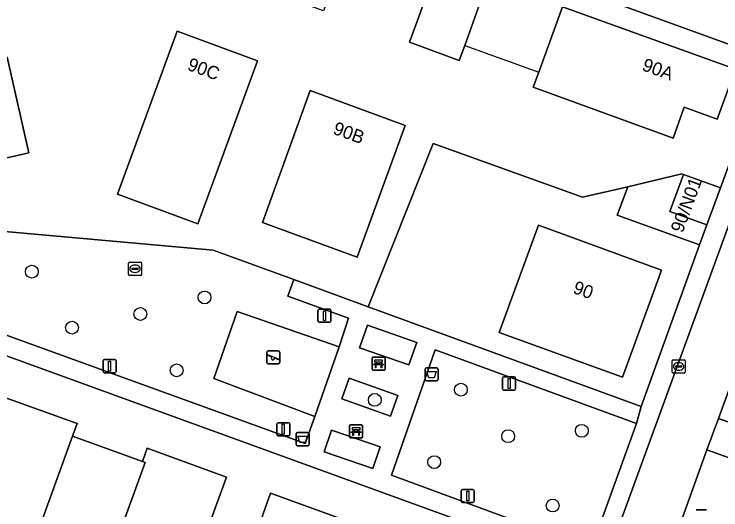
# Model space of a CAD drawing. Extents: x 155275 to 156265, y 382654 to 383635.
# Drawn here: x 155954.8 to 156008.7, y 383113.3 to 383151.1 of the extents above; entities that cross this region are included whole.
import ezdxf

# ---------------------------------------------------------------- set-up
doc = ezdxf.new("R2010")
doc.units = 0
for name, color, linetype in [('IMGEO_Afvalbak', 7, 'Continuous'), ('IMGEO_Bank', 7, 'Continuous'), ('IMGEO_Berm_groen', 7, 'Continuous'), ('IMGEO_Boom', 7, 'Continuous'), ('IMGEO_Erf', 7, 'Continuous'), ('IMGEO_Groenvoorziening', 7, 'Continuous'), ('IMGEO_Kolk', 7, 'Continuous'), ('IMGEO_Lichtmast', 7, 'Continuous'), ('IMGEO_Pand', 7, 'Continuous'), ('IMGEO_Pand_nummerreeks', 7, 'Continuous'), ('IMGEO_Pand_overbouw', 7, 'Continuous'), ('IMGEO_Rijbaan_lokaal_open', 7, 'Continuous'), ('IMGEO_Speelvoorziening', 7, 'Continuous'), ('IMGEO_Terreindeel_zand', 7, 'Continuous'), ('IMGEO_Voetpad_open', 7, 'Continuous')]:
    doc.layers.add(name, color=color, linetype=linetype)

msp = doc.modelspace()

# ---------------------------------------------------------------- linework, layer by layer
at = {"layer": 'IMGEO_Afvalbak'}
for p, q in [((155986.266, 383124.11), (155987.056, 383124.11)), ((155987.056, 383124.11), (155986.266, 383124.11)), ((155986.166, 383123.21), (155986.166, 383124.01)), ((155986.166, 383124.01), (155986.166, 383123.21)), ((155987.156, 383124.01), (155987.156, 383123.21)), ((155987.156, 383123.21), (155987.156, 383124.01)), ((155987.056, 383123.11), (155986.266, 383123.11)), ((155986.266, 383123.11), (155987.056, 383123.11)), ((155976.441, 383119.172), (155977.231, 383119.172)), ((155977.231, 383119.172), (155976.441, 383119.172)), ((155976.341, 383118.272), (155976.341, 383119.072)), ((155976.341, 383119.072), (155976.341, 383118.272)), ((155977.331, 383119.072), (155977.331, 383118.272)), ((155977.331, 383118.272), (155977.331, 383119.072)), ((155977.231, 383118.172), (155976.441, 383118.172)), ((155976.441, 383118.172), (155977.231, 383118.172))]:
    msp.add_line(p, q, dxfattribs=at)
for points in [[(155986.309, 383123.824), (155987.013, 383123.824), (155986.864, 383123.354), (155986.458, 383123.354), (155986.309, 383123.824)], [(155976.484, 383118.886), (155977.188, 383118.886), (155977.039, 383118.416), (155976.633, 383118.416), (155976.484, 383118.886)]]:
    msp.add_lwpolyline(points, dxfattribs=at)
for centre, start, end in [((155986.266, 383124.01), 90, 180), ((155986.266, 383124.01), 90, 180), ((155987.056, 383124.01), 0, 90), ((155987.056, 383124.01), 360, 90), ((155986.266, 383123.21), 180, 270), ((155986.266, 383123.21), 180, 270), ((155987.056, 383123.21), 270, 0), ((155987.056, 383123.21), 270, 0), ((155976.441, 383119.072), 90, 180), ((155976.441, 383119.072), 90, 180), ((155977.231, 383119.072), 0, 90), ((155977.231, 383119.072), 360, 90), ((155976.441, 383118.272), 180, 270), ((155976.441, 383118.272), 180, 270), ((155977.231, 383118.272), 270, 0), ((155977.231, 383118.272), 270, 0)]:
    msp.add_arc(centre, 0.1, start, end, dxfattribs=at)
at = {"layer": 'IMGEO_Bank'}
for p, q in [((155982.126, 383124.001), (155982.126, 383124.842)), ((155982.126, 383124.842), (155982.126, 383124.001)), ((155982.201, 383124.926), (155983.042, 383124.926)), ((155983.042, 383124.926), (155982.201, 383124.926)), ((155983.126, 383124.851), (155983.126, 383124.01)), ((155983.126, 383124.01), (155983.126, 383124.851)), ((155982.823, 383124.324), (155982.43, 383124.324)), ((155982.435, 383124.432), (155982.435, 383124.538)), ((155982.479, 383124.538), (155982.479, 383124.432)), ((155982.767, 383124.544), (155982.485, 383124.544)), ((155982.485, 383124.426), (155982.767, 383124.426)), ((155982.773, 383124.432), (155982.773, 383124.538)), ((155982.817, 383124.538), (155982.817, 383124.432)), ((155983.051, 383123.926), (155982.21, 383123.926)), ((155982.21, 383123.926), (155983.051, 383123.926)), ((155980.484, 383119.767), (155981.325, 383119.767)), ((155981.325, 383119.767), (155980.484, 383119.767)), ((155980.409, 383118.842), (155980.409, 383119.683)), ((155980.409, 383119.683), (155980.409, 383118.842)), ((155980.718, 383119.273), (155980.718, 383119.379)), ((155980.762, 383119.379), (155980.762, 383119.273)), ((155981.05, 383119.385), (155980.768, 383119.385)), ((155980.768, 383119.267), (155981.05, 383119.267)), ((155981.056, 383119.273), (155981.056, 383119.379)), ((155981.1, 383119.379), (155981.1, 383119.273)), ((155981.409, 383119.692), (155981.409, 383118.851)), ((155981.409, 383118.851), (155981.409, 383119.692)), ((155981.334, 383118.767), (155980.493, 383118.767)), ((155980.493, 383118.767), (155981.334, 383118.767)), ((155981.106, 383119.165), (155980.713, 383119.165))]:
    msp.add_line(p, q, dxfattribs=at)
for points in [[(155982.429, 383124.544), (155982.343, 383124.544), (155982.343, 383124.705), (155982.906, 383124.705), (155982.906, 383124.544), (155982.823, 383124.544)], [(155982.373, 383124.324), (155982.231, 383124.324), (155982.343, 383124.426), (155982.429, 383124.426)], [(155982.423, 383124.317), (155982.423, 383124.11), (155982.38, 383124.11), (155982.38, 383124.317)], [(155982.823, 383124.426), (155982.906, 383124.426), (155983.018, 383124.324), (155982.879, 383124.324)], [(155982.873, 383124.317), (155982.873, 383124.11), (155982.829, 383124.11), (155982.829, 383124.317)], [(155980.656, 383119.165), (155980.514, 383119.165), (155980.626, 383119.267), (155980.712, 383119.267)], [(155980.712, 383119.385), (155980.626, 383119.385), (155980.626, 383119.546), (155981.189, 383119.546), (155981.189, 383119.385), (155981.106, 383119.385)], [(155981.106, 383119.267), (155981.189, 383119.267), (155981.301, 383119.165), (155981.162, 383119.165)], [(155980.706, 383119.158), (155980.706, 383118.951), (155980.663, 383118.951), (155980.663, 383119.158)], [(155981.156, 383119.158), (155981.156, 383118.951), (155981.112, 383118.951), (155981.112, 383119.158)]]:
    msp.add_lwpolyline(points, dxfattribs=at)
for centre, radius, start, end in [((155982.204, 383124.848), 0.0779, 92.4484, 184.2845), ((155982.204, 383124.848), 0.0779, 92.4484, 184.2845), ((155983.048, 383124.848), 0.0779, 2.4484, 94.2845), ((155983.048, 383124.848), 0.0779, 2.4484, 94.2845), ((155982.373, 383124.317), 0.00671, 2.8957, 87.1043), ((155982.43, 383124.317), 0.00671, 92.8957, 177.1043), ((155982.428, 383124.537), 0.00671, 2.8957, 87.1043), ((155982.428, 383124.433), 0.00671, 272.8957, 357.1043), ((155982.485, 383124.537), 0.00671, 92.8957, 177.1043), ((155982.485, 383124.433), 0.00671, 182.8957, 267.1043), ((155982.767, 383124.537), 0.00671, 2.8957, 87.1043), ((155982.767, 383124.433), 0.00671, 272.8957, 357.1043), ((155982.824, 383124.537), 0.00671, 92.8957, 177.1043), ((155982.824, 383124.433), 0.00671, 182.8957, 267.1043), ((155982.822, 383124.317), 0.00671, 2.8957, 87.1043), ((155982.879, 383124.317), 0.00671, 92.8957, 177.1043), ((155982.204, 383124.004), 0.0779, 182.4484, 274.2845), ((155982.204, 383124.004), 0.0779, 182.4484, 274.2845), ((155983.048, 383124.004), 0.0779, 272.4484, 4.2845), ((155983.048, 383124.004), 0.0779, 272.4484, 4.2845), ((155980.487, 383119.689), 0.0779, 92.4484, 184.2845), ((155980.487, 383119.689), 0.0779, 92.4484, 184.2845), ((155981.331, 383119.689), 0.0779, 2.4484, 94.2845), ((155981.331, 383119.689), 0.0779, 2.4484, 94.2845), ((155980.711, 383119.378), 0.00671, 2.8957, 87.1043), ((155980.711, 383119.274), 0.00671, 272.8957, 357.1043), ((155980.768, 383119.378), 0.00671, 92.8957, 177.1043), ((155980.768, 383119.274), 0.00671, 182.8957, 267.1043), ((155981.05, 383119.378), 0.00671, 2.8957, 87.1043), ((155981.05, 383119.274), 0.00671, 272.8957, 357.1043), ((155981.107, 383119.378), 0.00671, 92.8957, 177.1043), ((155981.107, 383119.274), 0.00671, 182.8957, 267.1043), ((155980.487, 383118.845), 0.0779, 182.4484, 274.2845), ((155980.487, 383118.845), 0.0779, 182.4484, 274.2845), ((155980.656, 383119.158), 0.00671, 2.8957, 87.1043), ((155980.713, 383119.158), 0.00671, 92.8957, 177.1043), ((155981.105, 383119.158), 0.00671, 2.8957, 87.1043), ((155981.162, 383119.158), 0.00671, 92.8957, 177.1043), ((155981.331, 383118.845), 0.0779, 272.4484, 4.2845), ((155981.331, 383118.845), 0.0779, 272.4484, 4.2845)]:
    msp.add_arc(centre, radius, start, end, dxfattribs=at)
at = {"layer": 'IMGEO_Berm_groen'}
for points in [[(156014.164, 383121.251), (156009.516, 383122.962), (156008.546, 383120.25), (156013.214, 383118.56)], [(156012.321, 383116.179), (156007.639, 383117.862), (156004.235, 383108.392), (156008.909, 383106.684)]]:
    msp.add_lwpolyline(points, close=True, dxfattribs=at)
at = {"layer": 'IMGEO_Boom'}
for centre in [(155956.198, 383131.436), (155969.362, 383129.47), (155964.467, 383128.202), (155959.259, 383127.173), (155967.231, 383123.913), (155988.899, 383122.436), (155982.337, 383121.664), (155998.115, 383119.307), (155992.502, 383118.896), (155986.866, 383116.92), (155995.89, 383113.612)]:
    msp.add_circle(centre, 0.489, dxfattribs=at)
at = {"layer": 'IMGEO_Erf'}
for points in [[(156009.825, 383146.862), (156008.442, 383143.061), (156005.928, 383143.963), (156005.071, 383141.609), (155994.416, 383145.488), (155994.83, 383146.634), (155996.634, 383151.628), (155990.991, 383153.67), (155989.188, 383148.68), (155988.773, 383147.534), (155984.987, 383148.913), (155987.223, 383155.045), (155980.638, 383157.424), (155978.436, 383151.316), (155975.604, 383152.348), (155972.791, 383153.374), (155975.01, 383159.472), (155954.497, 383166.947)], [(155954.309, 383147.769), (155955.962, 383140.49), (155950.614, 383139.264)], [(155937.39, 383135.991), (155970.022, 383133.07), (155976.171, 383130.831), (155981.825, 383128.764), (155986.784, 383141.201), (155998.172, 383137.105), (156001.612, 383137.896), (156005.741, 383138.89), (156005.863, 383138.845), (156008.682, 383137.817), (156011.767, 383146.16)], [(155998.212, 383109.04), (155940.754, 383129.934), (155934.688, 383132.207), (155935.166, 383133.515), (155931.933, 383134.713), (155917.926, 383131.003), (155912.851, 383129.658), (155907.776, 383128.314), (155902.701, 383126.97), (155897.626, 383125.626), (155892.551, 383124.282), (155887.476, 383122.937), (155882.401, 383121.593), (155877.326, 383120.249), (155872.251, 383118.905), (155867.176, 383117.561), (155861.037, 383115.935), (155860.647, 383115.831), (155864.977, 383109.495)], [(155950.181, 383112.119), (155953.767, 383121.976), (155959.642, 383119.852), (155959.296, 383118.902), (155964.622, 383116.961), (155964.996, 383117.985), (155971.028, 383115.783), (155967.379, 383105.754)], [(155970.853, 383104.595), (155974.397, 383114.562), (155980.418, 383112.376)]]:
    msp.add_lwpolyline(points, dxfattribs=at)
for points in [[(155967.272, 383149.761), (155973.401, 383147.508), (155968.84, 383135.088), (155962.719, 383137.336)], [(155977.402, 383145.233), (155984.653, 383142.582), (155980.983, 383132.542), (155973.769, 383135.179)], [(156001.612, 383137.896), (155998.172, 383137.105), (155986.784, 383141.201), (155981.825, 383128.764), (156002.636, 383121.155), (156007.094, 383133.488), (156000.82, 383135.739)], [(156004.189, 383131.546), (156001.974, 383125.468), (156001.209, 383123.402), (155991.823, 383126.804), (155992.579, 383128.889), (155994.809, 383134.97)]]:
    msp.add_lwpolyline(points, close=True, dxfattribs=at)
at = {"layer": 'IMGEO_Groenvoorziening'}
for points in [[(155979.611, 383125.71), (155980.335, 383127.893), (155975.7, 383129.575), (155976.171, 383130.831), (155970.022, 383133.07), (155937.39, 383135.991), (155936.402, 383133.047), (155941.623, 383131.169), (155977.039, 383118.33), (155977.76, 383120.406), (155970.081, 383123.297), (155971.836, 383128.389)], [(155985.535, 383126.039), (155981.774, 383127.345), (155981.179, 383125.63), (155984.939, 383124.324)], [(156002.283, 383119.87), (155986.932, 383125.484), (155983.613, 383115.932), (155998.834, 383110.312)], [(155984.103, 383121.996), (155980.388, 383123.328), (155979.82, 383121.745), (155983.535, 383120.412)], [(155982.75, 383118.076), (155979.034, 383119.346), (155978.469, 383117.694), (155982.185, 383116.424)]]:
    msp.add_lwpolyline(points, close=True, dxfattribs=at)
at = {"layer": 'IMGEO_Kolk'}
for p, q in [((155963.639, 383132.155), (155964.491, 383132.155)), ((155963.564, 383131.229), (155963.564, 383132.081)), ((155963.823, 383131.649), (155963.823, 383131.661)), ((155964.261, 383131.612), (155963.863, 383131.612)), ((155963.866, 383131.698), (155964.264, 383131.698)), ((155964.052, 383131.935), (155964.077, 383131.935)), ((155964.307, 383131.661), (155964.307, 383131.649)), ((155964.565, 383132.081), (155964.565, 383131.229)), ((155964.491, 383131.155), (155963.639, 383131.155)), ((155964.075, 383131.375), (155964.05, 383131.375)), ((156004.997, 383123.782), (156004.997, 383124.634)), ((156005.072, 383124.708), (156005.924, 383124.708)), ((156005.998, 383124.634), (156005.998, 383123.782)), ((156005.256, 383124.202), (156005.256, 383124.214)), ((156005.694, 383124.165), (156005.296, 383124.165)), ((156005.299, 383124.251), (156005.697, 383124.251)), ((156005.485, 383124.488), (156005.51, 383124.488)), ((156005.74, 383124.214), (156005.74, 383124.202)), ((156005.924, 383123.708), (156005.072, 383123.708)), ((156005.508, 383123.928), (156005.483, 383123.928))]:
    msp.add_line(p, q, dxfattribs=at)
for points in [[(155963.639, 383132.155), (155964.491, 383132.155)], [(155963.564, 383131.229), (155963.564, 383132.081)], [(155964.565, 383132.081), (155964.565, 383131.229)], [(155964.491, 383131.155), (155963.639, 383131.155)], [(156004.997, 383123.782), (156004.997, 383124.634)], [(156005.072, 383124.708), (156005.924, 383124.708)], [(156005.998, 383124.634), (156005.998, 383123.782)], [(156005.924, 383123.708), (156005.072, 383123.708)]]:
    msp.add_lwpolyline(points, dxfattribs=at)
for centre, radius, start, end in [((155963.641, 383132.079), 0.0765, 91.552, 178.448), ((155963.641, 383132.079), 0.0765, 91.552, 178.448), ((155964.489, 383132.079), 0.0765, 1.552, 88.448), ((155964.489, 383132.079), 0.0765, 1.552, 88.448), ((155963.863, 383131.658), 0.0403, 85.8775, 175.7526), ((155963.86, 383131.648), 0.0366, 178.938, 274.7102), ((155964.264, 383131.655), 0.043, 264.8664, 352.4533), ((155964.268, 383131.66), 0.0386, 1.7309, 96.639), ((155963.641, 383131.231), 0.0765, 181.552, 268.448), ((155963.641, 383131.231), 0.0765, 181.552, 268.448), ((155964.489, 383131.231), 0.0765, 271.552, 358.448), ((155964.489, 383131.231), 0.0765, 271.552, 358.448), ((156005.074, 383124.632), 0.0765, 91.552, 178.448), ((156005.074, 383124.632), 0.0765, 91.552, 178.448), ((156005.922, 383124.632), 0.0765, 1.552, 88.448), ((156005.922, 383124.632), 0.0765, 1.552, 88.448), ((156005.296, 383124.211), 0.0403, 85.8775, 175.7526), ((156005.293, 383124.201), 0.0366, 178.938, 274.7102), ((156005.697, 383124.208), 0.043, 264.8664, 352.4533), ((156005.701, 383124.213), 0.0386, 1.7309, 96.639), ((156005.074, 383123.784), 0.0765, 181.552, 268.448), ((156005.074, 383123.784), 0.0765, 181.552, 268.448), ((156005.922, 383123.784), 0.0765, 271.552, 358.448), ((156005.922, 383123.784), 0.0765, 271.552, 358.448)]:
    msp.add_arc(centre, radius, start, end, dxfattribs=at)
for centre, major_axis, ratio, start_param, end_param in [((155964.051, 383131.655), (-0.387, 0.002), 0.722429, 4.712389, 7.853982), ((155964.076, 383131.655), (-0.39, 0.002), 0.717154, 1.570796, 4.712389), ((156005.484, 383124.208), (-0.387, 0.002), 0.722429, 4.712389, 7.853982), ((156005.509, 383124.208), (-0.39, 0.002), 0.717154, 1.570796, 4.712389)]:
    msp.add_ellipse(centre, major_axis=major_axis, ratio=ratio, start_param=start_param, end_param=end_param, dxfattribs=at)
at = {"layer": 'IMGEO_Lichtmast'}
for p, q in [((155978.008, 383127.683), (155978.008, 383128.483)), ((155978.008, 383128.483), (155978.008, 383127.683)), ((155978.108, 383128.583), (155978.898, 383128.583)), ((155978.898, 383128.583), (155978.108, 383128.583)), ((155978.998, 383128.483), (155978.998, 383127.683)), ((155978.998, 383127.683), (155978.998, 383128.483)), ((155978.898, 383127.583), (155978.108, 383127.583)), ((155978.108, 383127.583), (155978.898, 383127.583)), ((155961.627, 383123.837), (155961.627, 383124.637)), ((155961.627, 383124.637), (155961.627, 383123.837)), ((155961.727, 383124.737), (155962.517, 383124.737)), ((155962.517, 383124.737), (155961.727, 383124.737)), ((155962.617, 383124.637), (155962.617, 383123.837)), ((155962.617, 383123.837), (155962.617, 383124.637)), ((155962.517, 383123.737), (155961.727, 383123.737)), ((155961.727, 383123.737), (155962.517, 383123.737)), ((155992.073, 383122.516), (155992.073, 383123.316)), ((155992.073, 383123.316), (155992.073, 383122.516)), ((155992.173, 383123.416), (155992.963, 383123.416)), ((155992.963, 383123.416), (155992.173, 383123.416)), ((155993.063, 383123.316), (155993.063, 383122.516)), ((155993.063, 383122.516), (155993.063, 383123.316)), ((155992.963, 383122.416), (155992.173, 383122.416)), ((155992.173, 383122.416), (155992.963, 383122.416)), ((155974.864, 383119.026), (155974.864, 383119.826)), ((155974.864, 383119.826), (155974.864, 383119.026)), ((155974.964, 383119.926), (155975.754, 383119.926)), ((155975.754, 383119.926), (155974.964, 383119.926)), ((155975.854, 383119.826), (155975.854, 383119.026)), ((155975.854, 383119.026), (155975.854, 383119.826)), ((155975.754, 383118.926), (155974.964, 383118.926)), ((155974.964, 383118.926), (155975.754, 383118.926)), ((155988.923, 383113.937), (155988.923, 383114.737)), ((155988.923, 383114.737), (155988.923, 383113.937)), ((155989.023, 383114.837), (155989.813, 383114.837)), ((155989.813, 383114.837), (155989.023, 383114.837)), ((155989.913, 383114.737), (155989.913, 383113.937)), ((155989.913, 383113.937), (155989.913, 383114.737)), ((155989.813, 383113.837), (155989.023, 383113.837)), ((155989.023, 383113.837), (155989.813, 383113.837)), ((156006.836, 383113.282), (156007.626, 383113.282)), ((156007.626, 383113.282), (156006.836, 383113.282))]:
    msp.add_line(p, q, dxfattribs=at)
for points in [[(155978.428, 383128.458), (155978.578, 383128.458), (155978.578, 383127.708), (155978.428, 383127.708), (155978.428, 383128.458)], [(155962.047, 383124.612), (155962.197, 383124.612), (155962.197, 383123.862), (155962.047, 383123.862), (155962.047, 383124.612)], [(155992.493, 383123.291), (155992.643, 383123.291), (155992.643, 383122.541), (155992.493, 383122.541), (155992.493, 383123.291)], [(155975.284, 383119.801), (155975.434, 383119.801), (155975.434, 383119.051), (155975.284, 383119.051), (155975.284, 383119.801)], [(155989.343, 383114.712), (155989.493, 383114.712), (155989.493, 383113.962), (155989.343, 383113.962), (155989.343, 383114.712)]]:
    msp.add_lwpolyline(points, dxfattribs=at)
for centre, start, end in [((155978.108, 383128.483), 90, 180), ((155978.108, 383128.483), 90, 180), ((155978.898, 383128.483), 0, 90), ((155978.898, 383128.483), 360, 90), ((155978.108, 383127.683), 180, 270), ((155978.108, 383127.683), 180, 270), ((155978.898, 383127.683), 270, 0), ((155978.898, 383127.683), 270, 0), ((155961.727, 383124.637), 90, 180), ((155961.727, 383124.637), 90, 180), ((155962.517, 383124.637), 0, 90), ((155962.517, 383124.637), 360, 90), ((155961.727, 383123.837), 180, 270), ((155961.727, 383123.837), 180, 270), ((155962.517, 383123.837), 270, 0), ((155962.517, 383123.837), 270, 0), ((155992.173, 383123.316), 90, 180), ((155992.173, 383123.316), 90, 180), ((155992.963, 383123.316), 0, 90), ((155992.963, 383123.316), 360, 90), ((155992.173, 383122.516), 180, 270), ((155992.173, 383122.516), 180, 270), ((155992.963, 383122.516), 270, 0), ((155992.963, 383122.516), 270, 0), ((155974.964, 383119.826), 90, 180), ((155974.964, 383119.826), 90, 180), ((155975.754, 383119.826), 0, 90), ((155975.754, 383119.826), 360, 90), ((155974.964, 383119.026), 180, 270), ((155974.964, 383119.026), 180, 270), ((155975.754, 383119.026), 270, 0), ((155975.754, 383119.026), 270, 0), ((155989.023, 383114.737), 90, 180), ((155989.023, 383114.737), 90, 180), ((155989.813, 383114.737), 0, 90), ((155989.813, 383114.737), 360, 90), ((155989.023, 383113.937), 180, 270), ((155989.023, 383113.937), 180, 270), ((155989.813, 383113.937), 270, 0), ((155989.813, 383113.937), 270, 0)]:
    msp.add_arc(centre, 0.1, start, end, dxfattribs=at)
at = {"layer": 'IMGEO_Pand'}
for points in [[(155990.991, 383153.67), (155987.223, 383155.045), (155984.987, 383148.913), (155988.773, 383147.534), (155989.188, 383148.68)], [(156009.825, 383146.862), (155996.634, 383151.628), (155994.83, 383146.634), (155994.416, 383145.488), (156005.071, 383141.609), (156005.928, 383143.963), (156008.442, 383143.061)], [(155967.272, 383149.761), (155962.719, 383137.336), (155968.84, 383135.088), (155973.401, 383147.508)], [(155954.309, 383147.769), (155949.077, 383146.581), (155949.143, 383146.29), (155938.467, 383143.891), (155938.527, 383143.624), (155944.817, 383141.355), (155949.688, 383139.598), (155950.614, 383139.264), (155955.962, 383140.49)], [(155977.402, 383145.233), (155973.769, 383135.179), (155980.983, 383132.542), (155984.653, 383142.582)], [(156007.649, 383135.001), (156004.835, 383136.027), (156005.863, 383138.845), (156005.741, 383138.89), (156001.612, 383137.896), (156000.82, 383135.739), (156007.094, 383133.488)], [(156008.682, 383137.817), (156005.863, 383138.845), (156004.835, 383136.027), (156007.649, 383135.001)], [(155992.579, 383128.889), (155991.823, 383126.804), (156001.209, 383123.402), (156001.974, 383125.468), (156004.189, 383131.546), (155994.809, 383134.97)], [(155959.296, 383118.902), (155959.642, 383119.852), (155953.767, 383121.976), (155950.181, 383112.119), (155952.986, 383111.085), (155948.619, 383099.074), (155948.547, 383098.877), (155951.609, 383097.767), (155951.685, 383097.975), (155955.885, 383109.498)], [(155964.836, 383116.883), (155964.622, 383116.961), (155959.296, 383118.902), (155955.885, 383109.498), (155961.619, 383107.409), (155961.767, 383107.806), (155961.551, 383107.885)], [(155971.028, 383115.783), (155964.996, 383117.985), (155964.622, 383116.961), (155964.836, 383116.883), (155961.551, 383107.885), (155961.767, 383107.806), (155967.379, 383105.754)], [(155979.207, 383109.532), (155979.367, 383109.474), (155980.418, 383112.376), (155974.397, 383114.562), (155970.853, 383104.595), (155976.493, 383102.545), (155976.656, 383102.486)]]:
    msp.add_lwpolyline(points, close=True, dxfattribs=at)
at = {"layer": 'IMGEO_Pand_overbouw'}
msp.add_lwpolyline([(155990.991, 383153.67), (155989.188, 383148.68), (155994.83, 383146.634), (155996.634, 383151.628)], close=True, dxfattribs=at)
at = {"layer": 'IMGEO_Rijbaan_lokaal_open'}
msp.add_lwpolyline([(155939.913, 383198.183), (155938.419, 383197.159), (155938.142, 383196.966), (155936.656, 383195.973), (155955.592, 383168.264), (156012.329, 383147.679), (156013.627, 383151.189), (155958.269, 383171.269)], close=True, dxfattribs=at)
msp.add_lwpolyline([(156000.015, 383096.833), (156000.773, 383098.977), (156002.522, 383103.705), (156003.364, 383106.031), (156004.235, 383108.392), (156007.639, 383117.862), (156008.546, 383120.25), (156009.516, 383122.962), (156011.265, 383127.675), (156012.53, 383131.172), (156015.981, 383140.549), (156016.752, 383142.721), (156017.84, 383145.727), (156019.183, 383149.44), (156015.13, 383150.933), (155989.904, 383081.846), (155988.629, 383078.321), (155986.615, 383072.853), (155978.483, 383050.407), (155978.27, 383049.91)], dxfattribs=at)
at = {"layer": 'IMGEO_Speelvoorziening'}
for p, q in [((155974.099, 383124.5), (155974.099, 383125.3)), ((155974.099, 383125.3), (155974.099, 383124.5)), ((155974.168, 383125.125), (155975.044, 383124.772)), ((155974.199, 383125.4), (155974.989, 383125.4)), ((155974.989, 383125.4), (155974.199, 383125.4)), ((155975.089, 383125.3), (155975.089, 383124.5)), ((155975.089, 383124.5), (155975.089, 383125.3)), ((155974.482, 383124.928), (155974.143, 383125.065)), ((155975.02, 383124.712), (155974.68, 383124.849)), ((155974.989, 383124.4), (155974.199, 383124.4)), ((155974.199, 383124.4), (155974.989, 383124.4))]:
    msp.add_line(p, q, dxfattribs=at)
for centre, radius, start, end in [((155974.199, 383125.3), 0.1, 90, 180), ((155974.199, 383125.3), 0.1, 90, 180), ((155974.156, 383125.095), 0.0327, 68.078, 248.078), ((155974.989, 383125.3), 0.1, 0, 90), ((155974.989, 383125.3), 0.1, 360, 90), ((155974.561, 383124.838), 0.12, 130.9928, 5.1632), ((155975.032, 383124.742), 0.0327, 248.078, 68.078), ((155974.199, 383124.5), 0.1, 180, 270), ((155974.199, 383124.5), 0.1, 180, 270), ((155974.989, 383124.5), 0.1, 270, 0), ((155974.989, 383124.5), 0.1, 270, 0)]:
    msp.add_arc(centre, radius, start, end, dxfattribs=at)
at = {"layer": 'IMGEO_Terreindeel_zand'}
msp.add_lwpolyline([(155979.611, 383125.71), (155971.836, 383128.389), (155970.081, 383123.297), (155977.76, 383120.406)], close=True, dxfattribs=at)
at = {"layer": 'IMGEO_Voetpad_open'}
for points in [[(155954.497, 383166.947), (155975.01, 383159.472), (155977.824, 383158.448), (155980.638, 383157.424), (155987.223, 383155.045), (155990.991, 383153.67), (155996.634, 383151.628), (156009.825, 383146.862), (156011.767, 383146.16), (156012.329, 383147.679), (155955.592, 383168.264), (155936.656, 383195.973)], [(156086.942, 383126.199), (156076.793, 383129.855), (156073.687, 383131.033), (156066.464, 383133.67), (156062.922, 383134.971), (156060.14, 383135.977), (156060.125, 383135.935), (156055.504, 383137.637), (156055.509, 383137.651), (156025.63, 383148.455), (156024.264, 383148.949), (156019.556, 383150.651), (156015.561, 383152.095), (156014.151, 383152.605), (156013.627, 383151.189), (156012.329, 383147.679), (156011.767, 383146.16), (156008.682, 383137.817), (156007.649, 383135.001), (156007.094, 383133.488), (156002.636, 383121.155), (156002.283, 383119.87), (155998.834, 383110.312)], [(155988.629, 383078.321), (155989.904, 383081.846), (156015.13, 383150.933), (156019.183, 383149.44), (156021.116, 383148.743), (156025.211, 383147.267), (156107.575, 383117.208)], [(156010.175, 383106.213), (156013.634, 383115.696), (156014.252, 383116.986), (156022.613, 383139.792), (156023.361, 383141.855), (156023.529, 383142.338), (156023.853, 383143.537), (156025.211, 383147.267), (156021.116, 383148.743), (156019.183, 383149.44), (156017.84, 383145.727), (156016.752, 383142.721), (156020.624, 383141.333), (156021.429, 383141.044), (156020.674, 383138.89), (156017.206, 383129.455), (156015.945, 383125.986), (156014.164, 383121.251), (156013.214, 383118.56), (156008.546, 383120.25), (156007.639, 383117.862), (156012.321, 383116.179), (156008.909, 383106.684)]]:
    msp.add_lwpolyline(points, dxfattribs=at)
for points in [[(155986.932, 383125.484), (156002.283, 383119.87), (156002.636, 383121.155), (155981.825, 383128.764), (155976.171, 383130.831), (155975.7, 383129.575), (155980.335, 383127.893), (155979.611, 383125.71), (155977.76, 383120.406), (155977.039, 383118.33), (155941.623, 383131.169), (155936.402, 383133.047), (155935.166, 383133.515), (155934.688, 383132.207), (155940.754, 383129.934), (155998.212, 383109.04), (155998.834, 383110.312), (155983.613, 383115.932)], [(155981.179, 383125.63), (155981.774, 383127.345), (155985.535, 383126.039), (155984.939, 383124.324)], [(155984.103, 383121.996), (155983.535, 383120.412), (155979.82, 383121.745), (155980.388, 383123.328)], [(155982.75, 383118.076), (155982.185, 383116.424), (155978.469, 383117.694), (155979.034, 383119.346)]]:
    msp.add_lwpolyline(points, close=True, dxfattribs=at)

# ---------------------------------------------------------------- texts
at = {"layer": 'IMGEO_Pand_nummerreeks'}
for s, rotation, p in [('90C', 339.8147, (155967.977, 383146.838)), ('90A', 340.1356, (156002.641, 383146.799)), ('90B', 339.9178, (155979.081, 383141.957)), ('90/N01', 69.6545, (156005.793, 383134.326)), ('90', 339.9926, (155997.368, 383129.827))]:
    msp.add_text(s, height=1, rotation=rotation, dxfattribs=at).set_placement(p)

doc.saveas('drawing.dxf')
